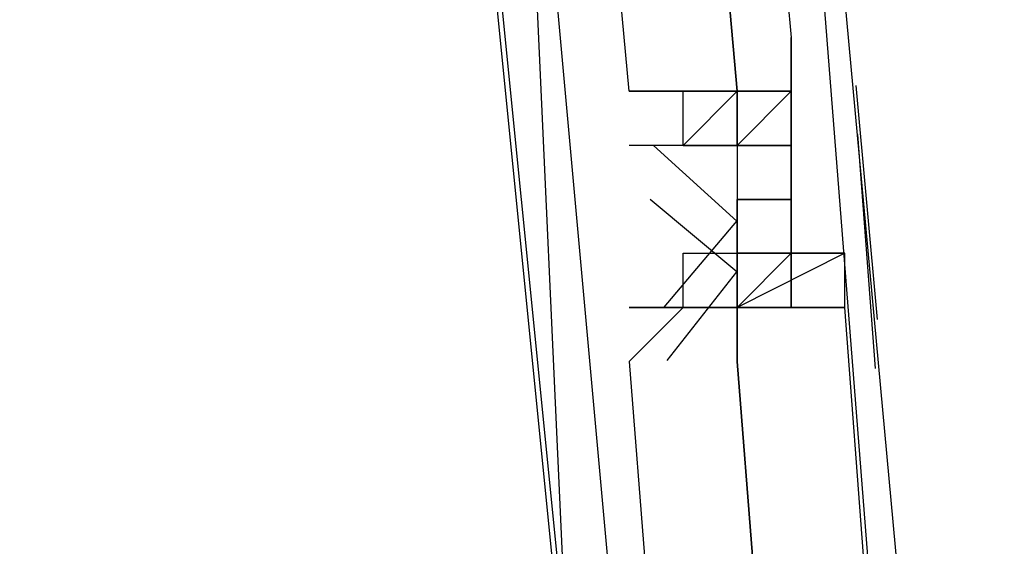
# Model space of a CAD drawing. Header units: feet. Extents: x -79 to 198, y -22 to 181.
# Tile 883 of 982: x 137.369 to 137.613, y 122.745 to 122.875. Entities that reach past the tile are written whole.
import ezdxf

# ---------------------------------------------------------------- set-up
doc = ezdxf.new("R2010")
doc.units = ezdxf.units.FT
doc.layers.add('A-LINEA', color=7, linetype='CONTINUOUS')

msp = doc.modelspace()

# ---------------------------------------------------------------- linework, layer by layer
at = {"layer": 'A-LINEA'}
for p, q in [((137.56, 122.8578), (137.56, 122.8711)), ((137.56, 122.8578), (137.56, 122.8711)), ((137.52, 122.8578), (137.52, 122.8578)), ((137.52, 122.8578), (137.52, 122.8578)), ((137.52, 122.8578), (137.52, 122.8578)), ((137.52, 122.8578), (137.52, 122.8578)), ((137.52, 122.8578), (137.52, 122.8578)), ((137.52, 122.8578), (137.52, 122.8578)), ((137.52, 122.8578), (137.52, 122.8578)), ((137.52, 122.8578), (137.52, 122.8578)), ((137.5333, 122.8578), (137.5333, 122.8578)), ((137.5333, 122.8578), (137.5333, 122.8578)), ((137.5333, 122.8444), (137.5333, 122.8578)), ((137.5333, 122.8578), (137.5333, 122.8578)), ((137.5333, 122.8578), (137.5333, 122.8578)), ((137.5333, 122.8578), (137.5333, 122.8578)), ((137.5467, 122.8578), (137.5333, 122.8578)), ((137.5333, 122.8578), (137.5333, 122.8578)), ((137.5333, 122.8578), (137.5333, 122.8578)), ((137.5333, 122.8578), (137.5333, 122.8578)), ((137.5333, 122.8578), (137.5333, 122.8578)), ((137.5333, 122.8578), (137.5333, 122.8578)), ((137.5333, 122.8578), (137.5333, 122.8578)), ((137.5333, 122.8578), (137.5333, 122.8578)), ((137.5333, 122.8444), (137.5333, 122.8578)), ((137.5333, 122.8578), (137.5333, 122.8578)), ((137.5333, 122.8578), (137.5333, 122.8578)), ((137.5333, 122.8578), (137.5333, 122.8578)), ((137.5467, 122.8578), (137.5333, 122.8578)), ((137.5333, 122.8578), (137.5333, 122.8578)), ((137.5333, 122.8578), (137.5333, 122.8578)), ((137.5333, 122.8578), (137.5333, 122.8578)), ((137.5333, 122.8578), (137.5333, 122.8578)), ((137.5333, 122.8578), (137.5333, 122.8578)), ((137.5467, 122.8578), (137.5467, 122.8578)), ((137.5467, 122.8444), (137.5467, 122.8578)), ((137.5467, 122.8578), (137.5467, 122.8578)), ((137.5467, 122.8578), (137.5467, 122.8578)), ((137.5467, 122.8578), (137.5467, 122.8578)), ((137.5467, 122.8578), (137.5467, 122.8578)), ((137.5467, 122.8578), (137.5467, 122.8578)), ((137.5467, 122.8578), (137.5467, 122.8578)), ((137.5467, 122.8578), (137.5467, 122.8578)), ((137.5467, 122.8578), (137.5467, 122.8578)), ((137.5467, 122.8578), (137.5467, 122.8578)), ((137.5467, 122.8578), (137.56, 122.8578)), ((137.5467, 122.8444), (137.5467, 122.8578)), ((137.5467, 122.8578), (137.56, 122.8578)), ((137.5467, 122.8578), (137.5467, 122.8578)), ((137.56, 122.8578), (137.5467, 122.8578)), ((137.5467, 122.8578), (137.5467, 122.8578)), ((137.5467, 122.8578), (137.5467, 122.8578)), ((137.56, 122.8578), (137.5467, 122.8578)), ((137.5467, 122.8578), (137.5467, 122.8578)), ((137.5467, 122.8578), (137.5467, 122.8578)), ((137.5467, 122.8578), (137.5467, 122.8444)), ((137.5467, 122.8578), (137.5467, 122.8578)), ((137.5467, 122.8578), (137.5467, 122.8444)), ((137.5467, 122.8578), (137.5467, 122.8578)), ((137.5467, 122.8578), (137.5467, 122.8578)), ((137.5467, 122.8578), (137.5467, 122.8578)), ((137.5467, 122.8578), (137.5467, 122.8578)), ((137.5467, 122.8578), (137.5467, 122.8578)), ((137.5467, 122.8444), (137.5467, 122.8578)), ((137.5467, 122.8444), (137.5467, 122.8578)), ((137.5467, 122.8578), (137.5467, 122.8578)), ((137.5467, 122.8444), (137.5467, 122.8578)), ((137.5467, 122.8578), (137.5467, 122.8578)), ((137.5467, 122.8578), (137.5467, 122.8578)), ((137.5467, 122.8578), (137.5467, 122.8578)), ((137.5467, 122.8578), (137.5467, 122.8578)), ((137.5467, 122.8578), (137.5467, 122.8578)), ((137.5467, 122.8578), (137.5467, 122.8578)), ((137.5467, 122.8578), (137.5467, 122.8578)), ((137.5467, 122.8578), (137.5467, 122.8578)), ((137.5467, 122.8578), (137.5467, 122.8578)), ((137.5467, 122.8578), (137.56, 122.8578)), ((137.5467, 122.8444), (137.5467, 122.8578)), ((137.5467, 122.8578), (137.56, 122.8578)), ((137.5467, 122.8578), (137.5467, 122.8578)), ((137.56, 122.8578), (137.5467, 122.8578)), ((137.5467, 122.8578), (137.5467, 122.8578)), ((137.5467, 122.8578), (137.5467, 122.8578)), ((137.56, 122.8578), (137.5467, 122.8578)), ((137.5467, 122.8578), (137.5467, 122.8578)), ((137.5467, 122.8578), (137.5467, 122.8578)), ((137.5467, 122.8578), (137.5467, 122.8444)), ((137.5467, 122.8578), (137.5467, 122.8578)), ((137.5467, 122.8578), (137.5467, 122.8444)), ((137.5467, 122.8578), (137.5467, 122.8578)), ((137.5467, 122.8578), (137.5467, 122.8578)), ((137.5467, 122.8578), (137.5467, 122.8578)), ((137.5467, 122.8578), (137.5467, 122.8578)), ((137.5467, 122.8578), (137.5467, 122.8578)), ((137.5467, 122.8444), (137.5467, 122.8578)), ((137.5467, 122.8444), (137.5467, 122.8578)), ((137.56, 122.8578), (137.56, 122.8578)), ((137.56, 122.8578), (137.56, 122.8578)), ((137.56, 122.8578), (137.56, 122.8578)), ((137.56, 122.8444), (137.56, 122.8578)), ((137.56, 122.8578), (137.56, 122.8578)), ((137.56, 122.8578), (137.56, 122.8578)), ((137.56, 122.8578), (137.56, 122.8578)), ((137.56, 122.8578), (137.56, 122.8578)), ((137.56, 122.8578), (137.56, 122.8578)), ((137.56, 122.8578), (137.56, 122.8578)), ((137.56, 122.8578), (137.56, 122.8578)), ((137.56, 122.8578), (137.56, 122.8578)), ((137.56, 122.8578), (137.56, 122.8578)), ((137.56, 122.8578), (137.56, 122.8578)), ((137.56, 122.8578), (137.56, 122.8578)), ((137.56, 122.8578), (137.56, 122.8578)), ((137.56, 122.8578), (137.56, 122.8578)), ((137.56, 122.8578), (137.56, 122.8578)), ((137.56, 122.8578), (137.56, 122.8444)), ((137.56, 122.8578), (137.56, 122.8578)), ((137.56, 122.8578), (137.56, 122.8578)), ((137.56, 122.8578), (137.56, 122.8578)), ((137.56, 122.8578), (137.56, 122.8578)), ((137.56, 122.8578), (137.56, 122.8578)), ((137.56, 122.8444), (137.56, 122.8578)), ((137.56, 122.8578), (137.56, 122.8578)), ((137.56, 122.8578), (137.56, 122.8578)), ((137.56, 122.8578), (137.56, 122.8578)), ((137.56, 122.8578), (137.56, 122.8578)), ((137.56, 122.8578), (137.56, 122.8578)), ((137.56, 122.8578), (137.56, 122.8578)), ((137.56, 122.8578), (137.56, 122.8578)), ((137.56, 122.8578), (137.56, 122.8578)), ((137.56, 122.8578), (137.56, 122.8578)), ((137.56, 122.8578), (137.56, 122.8578)), ((137.56, 122.8578), (137.56, 122.8578)), ((137.56, 122.8578), (137.56, 122.8578)), ((137.56, 122.8578), (137.56, 122.8578)), ((137.56, 122.8578), (137.56, 122.8578)), ((137.56, 122.8578), (137.56, 122.8444)), ((137.56, 122.8578), (137.56, 122.8578)), ((137.56, 122.8578), (137.56, 122.8578)), ((137.576, 122.8592), (137.5813, 122.8014)), ((137.576, 122.8592), (137.5813, 122.8014)), ((137.5764, 122.8471), (137.5808, 122.7893)), ((137.5764, 122.8471), (137.5808, 122.7893)), ((137.5333, 122.8444), (137.5467, 122.8444)), ((137.5333, 122.8444), (137.5333, 122.8444)), ((137.5333, 122.8444), (137.5333, 122.8444)), ((137.5333, 122.8444), (137.5333, 122.8444)), ((137.5333, 122.8444), (137.5467, 122.8444)), ((137.5333, 122.8444), (137.5333, 122.8444)), ((137.5333, 122.8444), (137.5333, 122.8444)), ((137.5333, 122.8444), (137.5467, 122.8444)), ((137.5333, 122.8444), (137.5333, 122.8444)), ((137.5333, 122.8444), (137.5333, 122.8444)), ((137.5333, 122.8444), (137.5333, 122.8444)), ((137.5333, 122.8444), (137.5333, 122.8444)), ((137.5333, 122.8444), (137.5333, 122.8444)), ((137.5333, 122.8444), (137.5333, 122.8444)), ((137.5333, 122.8444), (137.5333, 122.8444)), ((137.5333, 122.8444), (137.5333, 122.8444)), ((137.5333, 122.8444), (137.5333, 122.8444)), ((137.5333, 122.8444), (137.5333, 122.8444)), ((137.5333, 122.8444), (137.5333, 122.8444)), ((137.5333, 122.8444), (137.5333, 122.8444)), ((137.5333, 122.8444), (137.5333, 122.8444)), ((137.5333, 122.8444), (137.5333, 122.8444)), ((137.5467, 122.8444), (137.5333, 122.8444)), ((137.5333, 122.8444), (137.5333, 122.8444)), ((137.5333, 122.8444), (137.5467, 122.8444)), ((137.5333, 122.8444), (137.5333, 122.8444)), ((137.5333, 122.8444), (137.5333, 122.8444)), ((137.5333, 122.8444), (137.5333, 122.8444)), ((137.5333, 122.8444), (137.5467, 122.8444)), ((137.5333, 122.8444), (137.5333, 122.8444)), ((137.5333, 122.8444), (137.5333, 122.8444)), ((137.5333, 122.8444), (137.5467, 122.8444)), ((137.5333, 122.8444), (137.5333, 122.8444)), ((137.5333, 122.8444), (137.5333, 122.8444)), ((137.5333, 122.8444), (137.5333, 122.8444)), ((137.5333, 122.8444), (137.5333, 122.8444)), ((137.5333, 122.8444), (137.5333, 122.8444)), ((137.5333, 122.8444), (137.5333, 122.8444)), ((137.5333, 122.8444), (137.5333, 122.8444)), ((137.5333, 122.8444), (137.5333, 122.8444)), ((137.5333, 122.8444), (137.5333, 122.8444)), ((137.5333, 122.8444), (137.5333, 122.8444)), ((137.5333, 122.8444), (137.5333, 122.8444)), ((137.5333, 122.8444), (137.5333, 122.8444)), ((137.5333, 122.8444), (137.5333, 122.8444)), ((137.5333, 122.8444), (137.5333, 122.8444)), ((137.5467, 122.8444), (137.5333, 122.8444)), ((137.5333, 122.8444), (137.5333, 122.8444)), ((137.5467, 122.8444), (137.5467, 122.8444)), ((137.5467, 122.8444), (137.5467, 122.8444)), ((137.5467, 122.8444), (137.5467, 122.8444)), ((137.5467, 122.8444), (137.5467, 122.8444)), ((137.5467, 122.8444), (137.5467, 122.8444)), ((137.5467, 122.8444), (137.5467, 122.8444)), ((137.5467, 122.8444), (137.5467, 122.8444)), ((137.5467, 122.8444), (137.5467, 122.8444)), ((137.5467, 122.8444), (137.5467, 122.8444)), ((137.5467, 122.8444), (137.5467, 122.8444)), ((137.5467, 122.8444), (137.5467, 122.8444)), ((137.5467, 122.8444), (137.5467, 122.8444)), ((137.5467, 122.8444), (137.5467, 122.8444)), ((137.5467, 122.8444), (137.5467, 122.8444)), ((137.5467, 122.8444), (137.5467, 122.8444)), ((137.5467, 122.8444), (137.5467, 122.8444)), ((137.5467, 122.8444), (137.5467, 122.8444)), ((137.5467, 122.8444), (137.5467, 122.8444)), ((137.5467, 122.8444), (137.5467, 122.8444)), ((137.5467, 122.8444), (137.5467, 122.8444)), ((137.5467, 122.8444), (137.5467, 122.8444)), ((137.5467, 122.8444), (137.5467, 122.8444)), ((137.5467, 122.8444), (137.5467, 122.8444)), ((137.5467, 122.8444), (137.5467, 122.8444)), ((137.5467, 122.8444), (137.5467, 122.8444)), ((137.5467, 122.8444), (137.5467, 122.8444)), ((137.5467, 122.8444), (137.5467, 122.8444)), ((137.5467, 122.8444), (137.5467, 122.8444)), ((137.56, 122.8444), (137.5467, 122.8444)), ((137.5467, 122.8444), (137.5467, 122.8444)), ((137.5467, 122.8444), (137.5467, 122.8444)), ((137.5467, 122.8444), (137.5467, 122.8444)), ((137.5467, 122.8444), (137.5467, 122.8444)), ((137.5467, 122.8444), (137.5467, 122.8444)), ((137.5467, 122.8444), (137.5467, 122.8444)), ((137.5467, 122.8444), (137.5467, 122.8444)), ((137.5467, 122.8444), (137.5467, 122.8444)), ((137.5467, 122.8444), (137.5467, 122.8444)), ((137.5467, 122.8444), (137.5467, 122.8444)), ((137.5467, 122.8444), (137.5467, 122.8444)), ((137.5467, 122.8444), (137.56, 122.8444)), ((137.5467, 122.8444), (137.5467, 122.8444)), ((137.5467, 122.8444), (137.5467, 122.8311)), ((137.5467, 122.8444), (137.5467, 122.8311)), ((137.5467, 122.8444), (137.56, 122.8444)), ((137.5467, 122.8444), (137.5467, 122.8311)), ((137.5467, 122.8444), (137.56, 122.8444)), ((137.5467, 122.8444), (137.5467, 122.8444)), ((137.5467, 122.8444), (137.56, 122.8444)), ((137.5467, 122.8444), (137.5467, 122.8444)), ((137.5467, 122.8444), (137.5467, 122.8444)), ((137.5467, 122.8444), (137.5467, 122.8444)), ((137.5467, 122.8444), (137.5467, 122.8444)), ((137.5467, 122.8444), (137.5467, 122.8444)), ((137.5467, 122.8444), (137.5467, 122.8444)), ((137.5467, 122.8444), (137.5467, 122.8444)), ((137.5467, 122.8444), (137.5467, 122.8444)), ((137.5467, 122.8444), (137.5467, 122.8444)), ((137.5467, 122.8444), (137.5467, 122.8444)), ((137.5467, 122.8444), (137.5467, 122.8444)), ((137.5467, 122.8444), (137.5467, 122.8444)), ((137.5467, 122.8444), (137.5467, 122.8444)), ((137.5467, 122.8444), (137.5467, 122.8444)), ((137.5467, 122.8444), (137.5467, 122.8444)), ((137.5467, 122.8444), (137.5467, 122.8444)), ((137.5467, 122.8444), (137.5467, 122.8444)), ((137.5467, 122.8444), (137.5467, 122.8444)), ((137.5467, 122.8444), (137.5467, 122.8444)), ((137.5467, 122.8444), (137.5467, 122.8444)), ((137.5467, 122.8444), (137.5467, 122.8444)), ((137.5467, 122.8444), (137.5467, 122.8444)), ((137.5467, 122.8444), (137.5467, 122.8444)), ((137.5467, 122.8444), (137.5467, 122.8444)), ((137.5467, 122.8444), (137.5467, 122.8444)), ((137.5467, 122.8444), (137.5467, 122.8444)), ((137.5467, 122.8444), (137.5467, 122.8444)), ((137.5467, 122.8444), (137.5467, 122.8444)), ((137.5467, 122.8444), (137.5467, 122.8444)), ((137.5467, 122.8444), (137.5467, 122.8444)), ((137.5467, 122.8444), (137.5467, 122.8444)), ((137.5467, 122.8444), (137.5467, 122.8444)), ((137.5467, 122.8444), (137.5467, 122.8444)), ((137.5467, 122.8444), (137.5467, 122.8444)), ((137.5467, 122.8444), (137.5467, 122.8444)), ((137.5467, 122.8444), (137.5467, 122.8444)), ((137.5467, 122.8444), (137.5467, 122.8444)), ((137.5467, 122.8444), (137.5467, 122.8444)), ((137.56, 122.8444), (137.5467, 122.8444)), ((137.5467, 122.8444), (137.5467, 122.8444)), ((137.5467, 122.8444), (137.5467, 122.8444)), ((137.5467, 122.8444), (137.5467, 122.8444)), ((137.5467, 122.8444), (137.5467, 122.8444)), ((137.5467, 122.8444), (137.5467, 122.8444)), ((137.5467, 122.8444), (137.5467, 122.8444)), ((137.5467, 122.8444), (137.5467, 122.8444)), ((137.5467, 122.8444), (137.5467, 122.8444)), ((137.5467, 122.8444), (137.5467, 122.8444)), ((137.5467, 122.8444), (137.5467, 122.8444)), ((137.5467, 122.8444), (137.5467, 122.8444)), ((137.5467, 122.8444), (137.56, 122.8444)), ((137.5467, 122.8444), (137.5467, 122.8444)), ((137.5467, 122.8444), (137.5467, 122.8311)), ((137.5467, 122.8444), (137.5467, 122.8311)), ((137.5467, 122.8444), (137.56, 122.8444)), ((137.5467, 122.8444), (137.5467, 122.8311)), ((137.5467, 122.8444), (137.56, 122.8444)), ((137.5467, 122.8444), (137.5467, 122.8444)), ((137.5467, 122.8444), (137.56, 122.8444)), ((137.5467, 122.8444), (137.5467, 122.8444)), ((137.5467, 122.8444), (137.5467, 122.8444)), ((137.5467, 122.8444), (137.5467, 122.8444)), ((137.5467, 122.8444), (137.5467, 122.8444)), ((137.5467, 122.8444), (137.5467, 122.8444)), ((137.5467, 122.8444), (137.5467, 122.8444)), ((137.5467, 122.8444), (137.5467, 122.8444)), ((137.5467, 122.8444), (137.5467, 122.8444)), ((137.5467, 122.8444), (137.5467, 122.8444)), ((137.5467, 122.8444), (137.5467, 122.8444)), ((137.56, 122.8444), (137.56, 122.8444)), ((137.56, 122.8444), (137.56, 122.8444)), ((137.56, 122.8311), (137.56, 122.8444)), ((137.56, 122.8444), (137.56, 122.8444)), ((137.56, 122.8311), (137.56, 122.8444)), ((137.56, 122.8444), (137.56, 122.8444)), ((137.56, 122.8444), (137.56, 122.8444)), ((137.56, 122.8444), (137.56, 122.8444)), ((137.56, 122.8444), (137.56, 122.8444)), ((137.56, 122.8444), (137.56, 122.8444)), ((137.56, 122.8444), (137.56, 122.8444)), ((137.56, 122.8444), (137.56, 122.8444)), ((137.56, 122.8444), (137.56, 122.8444)), ((137.56, 122.8444), (137.56, 122.8444)), ((137.56, 122.8444), (137.56, 122.8444)), ((137.56, 122.8444), (137.56, 122.8444)), ((137.56, 122.8444), (137.56, 122.8444)), ((137.56, 122.8444), (137.56, 122.8444)), ((137.56, 122.8444), (137.56, 122.8311)), ((137.56, 122.8444), (137.56, 122.8444)), ((137.56, 122.8444), (137.56, 122.8444)), ((137.56, 122.8444), (137.56, 122.8311)), ((137.56, 122.8444), (137.56, 122.8444)), ((137.56, 122.8444), (137.56, 122.8444)), ((137.56, 122.8444), (137.56, 122.8444)), ((137.56, 122.8444), (137.56, 122.8444)), ((137.56, 122.8444), (137.56, 122.8444)), ((137.56, 122.8444), (137.56, 122.8444)), ((137.56, 122.8444), (137.56, 122.8444)), ((137.56, 122.8444), (137.56, 122.8444)), ((137.56, 122.8444), (137.56, 122.8444)), ((137.56, 122.8444), (137.56, 122.8444)), ((137.56, 122.8444), (137.56, 122.8444)), ((137.56, 122.8444), (137.56, 122.8444)), ((137.56, 122.8444), (137.56, 122.8444)), ((137.56, 122.8444), (137.56, 122.8444)), ((137.56, 122.8444), (137.56, 122.8444)), ((137.56, 122.8444), (137.56, 122.8444)), ((137.56, 122.8444), (137.56, 122.8444)), ((137.56, 122.8444), (137.56, 122.8444)), ((137.56, 122.8444), (137.56, 122.8444)), ((137.56, 122.8444), (137.56, 122.8444)), ((137.56, 122.8444), (137.56, 122.8444)), ((137.56, 122.8444), (137.56, 122.8444)), ((137.56, 122.8444), (137.56, 122.8444)), ((137.56, 122.8311), (137.56, 122.8444)), ((137.56, 122.8444), (137.56, 122.8444)), ((137.56, 122.8311), (137.56, 122.8444)), ((137.56, 122.8444), (137.56, 122.8444)), ((137.56, 122.8444), (137.56, 122.8444)), ((137.56, 122.8444), (137.56, 122.8444)), ((137.56, 122.8444), (137.56, 122.8444)), ((137.56, 122.8444), (137.56, 122.8444)), ((137.56, 122.8444), (137.56, 122.8444)), ((137.56, 122.8444), (137.56, 122.8444)), ((137.56, 122.8444), (137.56, 122.8444)), ((137.56, 122.8444), (137.56, 122.8444)), ((137.56, 122.8444), (137.56, 122.8444)), ((137.56, 122.8444), (137.56, 122.8444)), ((137.56, 122.8444), (137.56, 122.8444)), ((137.56, 122.8444), (137.56, 122.8444)), ((137.56, 122.8444), (137.56, 122.8311)), ((137.56, 122.8444), (137.56, 122.8444)), ((137.56, 122.8444), (137.56, 122.8444)), ((137.56, 122.8444), (137.56, 122.8311)), ((137.56, 122.8444), (137.56, 122.8444)), ((137.56, 122.8444), (137.56, 122.8444)), ((137.56, 122.8444), (137.56, 122.8444)), ((137.56, 122.8444), (137.56, 122.8444)), ((137.56, 122.8444), (137.56, 122.8444)), ((137.56, 122.8444), (137.56, 122.8444)), ((137.56, 122.8444), (137.56, 122.8444)), ((137.56, 122.8444), (137.56, 122.8444)), ((137.56, 122.8444), (137.56, 122.8444)), ((137.56, 122.8444), (137.56, 122.8444)), ((137.56, 122.8444), (137.56, 122.8444)), ((137.56, 122.8444), (137.56, 122.8444)), ((137.56, 122.8444), (137.56, 122.8444)), ((137.56, 122.8444), (137.56, 122.8444)), ((137.56, 122.8444), (137.56, 122.8444)), ((137.56, 122.8444), (137.56, 122.8444)), ((137.56, 122.8444), (137.56, 122.8444)), ((137.56, 122.8444), (137.56, 122.8444)), ((137.56, 122.8444), (137.56, 122.8444)), ((137.56, 122.8444), (137.56, 122.8444)), ((137.56, 122.8444), (137.56, 122.8444)), ((137.5467, 122.8311), (137.5467, 122.8311)), ((137.5467, 122.8311), (137.5467, 122.8311)), ((137.5467, 122.8311), (137.5467, 122.8311)), ((137.56, 122.8311), (137.5467, 122.8311)), ((137.5467, 122.8311), (137.5467, 122.8311)), ((137.5467, 122.8311), (137.5467, 122.8311)), ((137.5467, 122.8311), (137.56, 122.8311)), ((137.5467, 122.8311), (137.5467, 122.8311)), ((137.5467, 122.8311), (137.5467, 122.8311)), ((137.5467, 122.8311), (137.5467, 122.8311)), ((137.5467, 122.8311), (137.5467, 122.8311)), ((137.5467, 122.8311), (137.5467, 122.8311)), ((137.5467, 122.8311), (137.5467, 122.8311)), ((137.5467, 122.8311), (137.5467, 122.8311)), ((137.5467, 122.8311), (137.5467, 122.8311)), ((137.5467, 122.8178), (137.5467, 122.8311)), ((137.5467, 122.8311), (137.5467, 122.8311)), ((137.5467, 122.8178), (137.5467, 122.8311)), ((137.5467, 122.8178), (137.5467, 122.8311)), ((137.5467, 122.8311), (137.5467, 122.8311)), ((137.5467, 122.8311), (137.5467, 122.8311)), ((137.5467, 122.8311), (137.5467, 122.8311)), ((137.5467, 122.8311), (137.5467, 122.8311)), ((137.5467, 122.8311), (137.5467, 122.8311)), ((137.56, 122.8311), (137.5467, 122.8311)), ((137.5467, 122.8311), (137.5467, 122.8178)), ((137.5467, 122.8311), (137.56, 122.8311)), ((137.5467, 122.8311), (137.5467, 122.8311)), ((137.5467, 122.8311), (137.5467, 122.8311)), ((137.5467, 122.8311), (137.5467, 122.8311)), ((137.5467, 122.8311), (137.5467, 122.8311)), ((137.5467, 122.8311), (137.5467, 122.8311)), ((137.5467, 122.8311), (137.5467, 122.8311)), ((137.5467, 122.8311), (137.5467, 122.8311)), ((137.5467, 122.8311), (137.5467, 122.8311)), ((137.5467, 122.8311), (137.5467, 122.8178)), ((137.5467, 122.8311), (137.5467, 122.8311)), ((137.5467, 122.8311), (137.5467, 122.8311)), ((137.5467, 122.8311), (137.5467, 122.8311)), ((137.5467, 122.8311), (137.5467, 122.8311)), ((137.5467, 122.8311), (137.5467, 122.8311)), ((137.5467, 122.8311), (137.5467, 122.8311)), ((137.5467, 122.8311), (137.5467, 122.8311)), ((137.5467, 122.8311), (137.5467, 122.8311)), ((137.5467, 122.8311), (137.5467, 122.8311)), ((137.5467, 122.8311), (137.5467, 122.8311)), ((137.5467, 122.8311), (137.5467, 122.8311)), ((137.5467, 122.8311), (137.5467, 122.8311)), ((137.5467, 122.8311), (137.5467, 122.8311)), ((137.5467, 122.8311), (137.5467, 122.8311)), ((137.5467, 122.8311), (137.5467, 122.8311)), ((137.5467, 122.8311), (137.5467, 122.8311)), ((137.5467, 122.8311), (137.5467, 122.8311)), ((137.5467, 122.8311), (137.5467, 122.8311)), ((137.5467, 122.8311), (137.5467, 122.8311)), ((137.5467, 122.8311), (137.5467, 122.8311)), ((137.5467, 122.8311), (137.5467, 122.8311)), ((137.5467, 122.8311), (137.5467, 122.8311)), ((137.5467, 122.8311), (137.5467, 122.8311)), ((137.5467, 122.8311), (137.5467, 122.8311)), ((137.5467, 122.8311), (137.5467, 122.8311)), ((137.5467, 122.8311), (137.5467, 122.8311)), ((137.5467, 122.8311), (137.5467, 122.8311)), ((137.5467, 122.8311), (137.5467, 122.8311)), ((137.56, 122.8311), (137.5467, 122.8311)), ((137.5467, 122.8311), (137.5467, 122.8311)), ((137.5467, 122.8311), (137.5467, 122.8311)), ((137.5467, 122.8311), (137.56, 122.8311)), ((137.5467, 122.8311), (137.5467, 122.8311)), ((137.5467, 122.8311), (137.5467, 122.8311)), ((137.5467, 122.8311), (137.5467, 122.8311)), ((137.5467, 122.8311), (137.5467, 122.8311)), ((137.5467, 122.8311), (137.5467, 122.8311)), ((137.5467, 122.8311), (137.5467, 122.8311)), ((137.5467, 122.8311), (137.5467, 122.8311)), ((137.5467, 122.8311), (137.5467, 122.8311)), ((137.5467, 122.8178), (137.5467, 122.8311)), ((137.5467, 122.8311), (137.5467, 122.8311)), ((137.5467, 122.8178), (137.5467, 122.8311)), ((137.5467, 122.8178), (137.5467, 122.8311)), ((137.5467, 122.8311), (137.5467, 122.8311)), ((137.5467, 122.8311), (137.5467, 122.8311)), ((137.5467, 122.8311), (137.5467, 122.8311)), ((137.5467, 122.8311), (137.5467, 122.8311)), ((137.5467, 122.8311), (137.5467, 122.8311)), ((137.56, 122.8311), (137.5467, 122.8311)), ((137.5467, 122.8311), (137.5467, 122.8178)), ((137.5467, 122.8311), (137.56, 122.8311)), ((137.5467, 122.8311), (137.5467, 122.8311)), ((137.5467, 122.8311), (137.5467, 122.8311)), ((137.5467, 122.8311), (137.5467, 122.8311)), ((137.5467, 122.8311), (137.5467, 122.8311)), ((137.5467, 122.8311), (137.5467, 122.8311)), ((137.5467, 122.8311), (137.5467, 122.8311)), ((137.5467, 122.8311), (137.5467, 122.8311)), ((137.5467, 122.8311), (137.5467, 122.8311)), ((137.5467, 122.8311), (137.5467, 122.8178)), ((137.5467, 122.8311), (137.5467, 122.8311)), ((137.5467, 122.8311), (137.5467, 122.8311)), ((137.5467, 122.8311), (137.5467, 122.8311)), ((137.5467, 122.8311), (137.5467, 122.8311)), ((137.5467, 122.8311), (137.5467, 122.8311)), ((137.5467, 122.8311), (137.5467, 122.8311)), ((137.5467, 122.8311), (137.5467, 122.8311)), ((137.5467, 122.8311), (137.5467, 122.8311)), ((137.5467, 122.8311), (137.5467, 122.8311)), ((137.5467, 122.8311), (137.5467, 122.8311)), ((137.5467, 122.8311), (137.5467, 122.8311)), ((137.5467, 122.8311), (137.5467, 122.8311)), ((137.5467, 122.8311), (137.5467, 122.8311)), ((137.5467, 122.8311), (137.5467, 122.8311)), ((137.5467, 122.8311), (137.5467, 122.8311)), ((137.5467, 122.8311), (137.5467, 122.8311)), ((137.5467, 122.8311), (137.5467, 122.8311)), ((137.5467, 122.8311), (137.5467, 122.8311)), ((137.5467, 122.8311), (137.5467, 122.8311)), ((137.5467, 122.8311), (137.5467, 122.8311)), ((137.5467, 122.8311), (137.5467, 122.8311)), ((137.5467, 122.8311), (137.5467, 122.8311)), ((137.5467, 122.8311), (137.5467, 122.8311)), ((137.5467, 122.8311), (137.5467, 122.8311)), ((137.5467, 122.8311), (137.5467, 122.8311)), ((137.56, 122.8311), (137.56, 122.8311)), ((137.56, 122.8311), (137.56, 122.8311)), ((137.56, 122.8311), (137.56, 122.8311)), ((137.56, 122.8311), (137.56, 122.8311)), ((137.56, 122.8311), (137.56, 122.8311)), ((137.56, 122.8178), (137.56, 122.8311)), ((137.56, 122.8311), (137.56, 122.8311)), ((137.56, 122.8178), (137.56, 122.8311)), ((137.56, 122.8311), (137.56, 122.8311)), ((137.56, 122.8311), (137.56, 122.8311)), ((137.56, 122.8311), (137.56, 122.8311)), ((137.56, 122.8311), (137.56, 122.8311)), ((137.56, 122.8311), (137.56, 122.8311)), ((137.56, 122.8311), (137.56, 122.8311)), ((137.56, 122.8311), (137.56, 122.8311)), ((137.56, 122.8311), (137.56, 122.8311)), ((137.56, 122.8311), (137.56, 122.8311)), ((137.56, 122.8311), (137.56, 122.8178)), ((137.56, 122.8311), (137.56, 122.8311)), ((137.56, 122.8311), (137.56, 122.8311)), ((137.56, 122.8311), (137.56, 122.8311)), ((137.56, 122.8311), (137.56, 122.8311)), ((137.56, 122.8311), (137.56, 122.8311)), ((137.56, 122.8311), (137.56, 122.8311)), ((137.56, 122.8311), (137.56, 122.8311)), ((137.56, 122.8311), (137.56, 122.8178)), ((137.56, 122.8311), (137.56, 122.8311)), ((137.56, 122.8311), (137.56, 122.8178)), ((137.56, 122.8311), (137.56, 122.8311)), ((137.56, 122.8311), (137.56, 122.8311)), ((137.56, 122.8311), (137.56, 122.8311)), ((137.56, 122.8311), (137.56, 122.8311)), ((137.56, 122.8311), (137.56, 122.8178)), ((137.56, 122.8311), (137.56, 122.8311)), ((137.56, 122.8311), (137.56, 122.8178)), ((137.56, 122.8311), (137.56, 122.8178)), ((137.56, 122.8311), (137.56, 122.8311)), ((137.56, 122.8311), (137.56, 122.8311)), ((137.56, 122.8311), (137.56, 122.8311)), ((137.56, 122.8311), (137.56, 122.8311)), ((137.56, 122.8311), (137.56, 122.8311)), ((137.56, 122.8311), (137.56, 122.8311)), ((137.56, 122.8311), (137.56, 122.8311)), ((137.56, 122.8311), (137.56, 122.8311)), ((137.56, 122.8311), (137.56, 122.8311)), ((137.56, 122.8311), (137.56, 122.8311)), ((137.56, 122.8311), (137.56, 122.8311)), ((137.56, 122.8311), (137.56, 122.8311)), ((137.56, 122.8311), (137.56, 122.8311)), ((137.56, 122.8178), (137.56, 122.8311)), ((137.56, 122.8311), (137.56, 122.8311)), ((137.56, 122.8311), (137.56, 122.8311)), ((137.56, 122.8178), (137.56, 122.8311)), ((137.56, 122.8311), (137.56, 122.8311)), ((137.56, 122.8311), (137.56, 122.8311)), ((137.56, 122.8311), (137.56, 122.8311)), ((137.56, 122.8311), (137.56, 122.8311)), ((137.56, 122.8311), (137.56, 122.8311)), ((137.56, 122.8311), (137.56, 122.8311)), ((137.56, 122.8311), (137.56, 122.8311)), ((137.56, 122.8178), (137.56, 122.8311)), ((137.56, 122.8311), (137.56, 122.8311)), ((137.56, 122.8178), (137.56, 122.8311)), ((137.56, 122.8311), (137.56, 122.8311)), ((137.56, 122.8311), (137.56, 122.8311)), ((137.56, 122.8311), (137.56, 122.8311)), ((137.56, 122.8311), (137.56, 122.8311)), ((137.56, 122.8311), (137.56, 122.8311)), ((137.56, 122.8311), (137.56, 122.8311)), ((137.56, 122.8311), (137.56, 122.8311)), ((137.56, 122.8311), (137.56, 122.8311)), ((137.56, 122.8311), (137.56, 122.8311)), ((137.56, 122.8311), (137.56, 122.8178)), ((137.56, 122.8311), (137.56, 122.8311)), ((137.56, 122.8311), (137.56, 122.8311)), ((137.56, 122.8311), (137.56, 122.8311)), ((137.56, 122.8311), (137.56, 122.8311)), ((137.56, 122.8311), (137.56, 122.8311)), ((137.56, 122.8311), (137.56, 122.8311)), ((137.56, 122.8311), (137.56, 122.8311)), ((137.56, 122.8311), (137.56, 122.8178)), ((137.56, 122.8311), (137.56, 122.8311)), ((137.56, 122.8311), (137.56, 122.8178)), ((137.56, 122.8311), (137.56, 122.8311)), ((137.56, 122.8311), (137.56, 122.8311)), ((137.56, 122.8311), (137.56, 122.8311)), ((137.56, 122.8311), (137.56, 122.8311)), ((137.56, 122.8311), (137.56, 122.8178)), ((137.56, 122.8311), (137.56, 122.8311)), ((137.56, 122.8311), (137.56, 122.8178)), ((137.56, 122.8311), (137.56, 122.8178)), ((137.56, 122.8311), (137.56, 122.8311)), ((137.56, 122.8311), (137.56, 122.8311)), ((137.56, 122.8311), (137.56, 122.8311)), ((137.56, 122.8311), (137.56, 122.8311)), ((137.56, 122.8311), (137.56, 122.8311)), ((137.56, 122.8311), (137.56, 122.8311)), ((137.56, 122.8311), (137.56, 122.8311)), ((137.56, 122.8311), (137.56, 122.8311)), ((137.56, 122.8311), (137.56, 122.8311)), ((137.56, 122.8311), (137.56, 122.8311)), ((137.56, 122.8311), (137.56, 122.8311)), ((137.56, 122.8311), (137.56, 122.8311)), ((137.56, 122.8311), (137.56, 122.8311)), ((137.56, 122.8178), (137.56, 122.8311)), ((137.56, 122.8311), (137.56, 122.8311)), ((137.56, 122.8311), (137.56, 122.8311)), ((137.56, 122.8178), (137.56, 122.8311)), ((137.56, 122.8311), (137.56, 122.8311)), ((137.56, 122.8311), (137.56, 122.8311)), ((137.5333, 122.8044), (137.5333, 122.8178)), ((137.5333, 122.8044), (137.5333, 122.8178)), ((137.5333, 122.8178), (137.5333, 122.8178)), ((137.5333, 122.8178), (137.5333, 122.8178)), ((137.5333, 122.8178), (137.5467, 122.8178)), ((137.5333, 122.8178), (137.5333, 122.8178)), ((137.5333, 122.8044), (137.5333, 122.8178)), ((137.5333, 122.8178), (137.5333, 122.8178)), ((137.5333, 122.8044), (137.5333, 122.8178)), ((137.5333, 122.8044), (137.5333, 122.8178)), ((137.5333, 122.8178), (137.5333, 122.8178)), ((137.5333, 122.8178), (137.5333, 122.8178)), ((137.5333, 122.8178), (137.5333, 122.8178)), ((137.5333, 122.8044), (137.5333, 122.8178)), ((137.5333, 122.8044), (137.5333, 122.8178)), ((137.5333, 122.8178), (137.5333, 122.8178)), ((137.5333, 122.8178), (137.5333, 122.8178)), ((137.5333, 122.8178), (137.5467, 122.8178)), ((137.5333, 122.8178), (137.5333, 122.8178)), ((137.5333, 122.8044), (137.5333, 122.8178)), ((137.5333, 122.8178), (137.5333, 122.8178)), ((137.5333, 122.8044), (137.5333, 122.8178)), ((137.5333, 122.8044), (137.5333, 122.8178)), ((137.5333, 122.8178), (137.5333, 122.8178)), ((137.5333, 122.8178), (137.5333, 122.8178)), ((137.5333, 122.8178), (137.5333, 122.8178)), ((137.5467, 122.8178), (137.5467, 122.8178)), ((137.5467, 122.8178), (137.5467, 122.8178)), ((137.5467, 122.8178), (137.5467, 122.8178)), ((137.5467, 122.8178), (137.5467, 122.8178)), ((137.5467, 122.8178), (137.5467, 122.8178)), ((137.5467, 122.8178), (137.5467, 122.8178)), ((137.5467, 122.8178), (137.5467, 122.8178)), ((137.5467, 122.8178), (137.5467, 122.8178)), ((137.5467, 122.8044), (137.5467, 122.8178)), ((137.5467, 122.8178), (137.5467, 122.8178)), ((137.5467, 122.8178), (137.5467, 122.8044)), ((137.5467, 122.8178), (137.5467, 122.8178)), ((137.5467, 122.8178), (137.5467, 122.8178)), ((137.5467, 122.8178), (137.5467, 122.8178)), ((137.5467, 122.8178), (137.5467, 122.8178)), ((137.5467, 122.8178), (137.5467, 122.8178)), ((137.5467, 122.8178), (137.5467, 122.8178)), ((137.5467, 122.8178), (137.5467, 122.8178)), ((137.5467, 122.8178), (137.56, 122.8178)), ((137.5467, 122.8178), (137.5467, 122.8044)), ((137.5467, 122.8178), (137.5467, 122.8044)), ((137.5467, 122.8178), (137.5467, 122.8178)), ((137.5467, 122.8178), (137.5467, 122.8178)), ((137.5467, 122.8178), (137.5467, 122.8178)), ((137.5467, 122.8178), (137.5467, 122.8178)), ((137.5467, 122.8178), (137.56, 122.8178)), ((137.5467, 122.8178), (137.5467, 122.8178)), ((137.5467, 122.8178), (137.5467, 122.8178)), ((137.5467, 122.8178), (137.5467, 122.8178)), ((137.5467, 122.8178), (137.5467, 122.8178)), ((137.5467, 122.8178), (137.5467, 122.8178)), ((137.5467, 122.8178), (137.5467, 122.8178)), ((137.56, 122.8178), (137.5467, 122.8178)), ((137.5467, 122.8044), (137.5467, 122.8178)), ((137.5467, 122.8178), (137.5467, 122.8178)), ((137.5467, 122.8178), (137.56, 122.8178)), ((137.5467, 122.8044), (137.5467, 122.8178)), ((137.5467, 122.8178), (137.5467, 122.8178)), ((137.5467, 122.8178), (137.5467, 122.8178)), ((137.5467, 122.8178), (137.56, 122.8178)), ((137.5467, 122.8178), (137.5467, 122.8178)), ((137.5467, 122.8178), (137.5467, 122.8178)), ((137.56, 122.8178), (137.5467, 122.8044)), ((137.5467, 122.8178), (137.5467, 122.8178)), ((137.5467, 122.8178), (137.5467, 122.8178)), ((137.56, 122.8178), (137.5467, 122.8178)), ((137.5467, 122.8178), (137.5467, 122.8178)), ((137.5467, 122.8178), (137.5467, 122.8178)), ((137.56, 122.8178), (137.5467, 122.8178)), ((137.5467, 122.8178), (137.5467, 122.8178)), ((137.5467, 122.8044), (137.5467, 122.8178)), ((137.5467, 122.8044), (137.5467, 122.8178)), ((137.5467, 122.8044), (137.5467, 122.8178)), ((137.5467, 122.8178), (137.5467, 122.8178)), ((137.5467, 122.8178), (137.5467, 122.8178)), ((137.5467, 122.8178), (137.5467, 122.8178)), ((137.5467, 122.8178), (137.5467, 122.8178)), ((137.5467, 122.8178), (137.5467, 122.8178)), ((137.5467, 122.8178), (137.5467, 122.8178)), ((137.5467, 122.8178), (137.5467, 122.8178)), ((137.5467, 122.8178), (137.5467, 122.8178)), ((137.5467, 122.8044), (137.5467, 122.8178)), ((137.5467, 122.8178), (137.5467, 122.8178)), ((137.5467, 122.8178), (137.5467, 122.8044)), ((137.5467, 122.8178), (137.5467, 122.8178)), ((137.5467, 122.8178), (137.5467, 122.8178)), ((137.5467, 122.8178), (137.5467, 122.8178)), ((137.5467, 122.8178), (137.5467, 122.8178)), ((137.5467, 122.8178), (137.5467, 122.8178)), ((137.5467, 122.8178), (137.5467, 122.8178)), ((137.5467, 122.8178), (137.5467, 122.8178)), ((137.5467, 122.8178), (137.56, 122.8178)), ((137.5467, 122.8178), (137.5467, 122.8044)), ((137.5467, 122.8178), (137.5467, 122.8044)), ((137.5467, 122.8178), (137.5467, 122.8178)), ((137.5467, 122.8178), (137.5467, 122.8178)), ((137.5467, 122.8178), (137.5467, 122.8178)), ((137.5467, 122.8178), (137.5467, 122.8178)), ((137.5467, 122.8178), (137.56, 122.8178)), ((137.5467, 122.8178), (137.5467, 122.8178)), ((137.5467, 122.8178), (137.5467, 122.8178)), ((137.5467, 122.8178), (137.5467, 122.8178)), ((137.5467, 122.8178), (137.5467, 122.8178)), ((137.5467, 122.8178), (137.5467, 122.8178)), ((137.5467, 122.8178), (137.5467, 122.8178)), ((137.56, 122.8178), (137.5467, 122.8178)), ((137.5467, 122.8044), (137.5467, 122.8178)), ((137.5467, 122.8178), (137.5467, 122.8178)), ((137.5467, 122.8178), (137.56, 122.8178)), ((137.5467, 122.8044), (137.5467, 122.8178)), ((137.5467, 122.8178), (137.5467, 122.8178)), ((137.5467, 122.8178), (137.5467, 122.8178)), ((137.5467, 122.8178), (137.56, 122.8178)), ((137.5467, 122.8178), (137.5467, 122.8178)), ((137.5467, 122.8178), (137.5467, 122.8178)), ((137.56, 122.8178), (137.5467, 122.8044)), ((137.5467, 122.8178), (137.5467, 122.8178)), ((137.5467, 122.8178), (137.5467, 122.8178)), ((137.56, 122.8178), (137.5467, 122.8178)), ((137.5467, 122.8178), (137.5467, 122.8178)), ((137.5467, 122.8178), (137.5467, 122.8178)), ((137.56, 122.8178), (137.5467, 122.8178)), ((137.5467, 122.8178), (137.5467, 122.8178)), ((137.5467, 122.8044), (137.5467, 122.8178)), ((137.5467, 122.8044), (137.5467, 122.8178)), ((137.5467, 122.8044), (137.5467, 122.8178)), ((137.56, 122.8178), (137.5733, 122.8178)), ((137.56, 122.8178), (137.56, 122.8178)), ((137.56, 122.8178), (137.56, 122.8178)), ((137.56, 122.8178), (137.56, 122.8178)), ((137.56, 122.8178), (137.56, 122.8178)), ((137.56, 122.8178), (137.56, 122.8178)), ((137.56, 122.8178), (137.56, 122.8178)), ((137.56, 122.8178), (137.56, 122.8178)), ((137.56, 122.8178), (137.56, 122.8178)), ((137.56, 122.8178), (137.56, 122.8178)), ((137.56, 122.8178), (137.56, 122.8178)), ((137.56, 122.8178), (137.56, 122.8178)), ((137.56, 122.8178), (137.56, 122.8178)), ((137.56, 122.8044), (137.56, 122.8178)), ((137.56, 122.8178), (137.56, 122.8178)), ((137.56, 122.8178), (137.56, 122.8178)), ((137.5733, 122.8178), (137.56, 122.8178)), ((137.56, 122.8178), (137.56, 122.8178)), ((137.56, 122.8178), (137.56, 122.8178)), ((137.56, 122.8178), (137.56, 122.8178)), ((137.56, 122.8178), (137.56, 122.8178)), ((137.56, 122.8178), (137.56, 122.8178)), ((137.56, 122.8178), (137.56, 122.8178)), ((137.56, 122.8178), (137.56, 122.8178)), ((137.56, 122.8178), (137.56, 122.8178)), ((137.56, 122.8178), (137.56, 122.8178)), ((137.56, 122.8178), (137.56, 122.8178)), ((137.56, 122.8178), (137.56, 122.8178)), ((137.56, 122.8178), (137.56, 122.8178)), ((137.56, 122.8178), (137.56, 122.8178)), ((137.56, 122.8178), (137.56, 122.8178)), ((137.56, 122.8178), (137.56, 122.8044)), ((137.56, 122.8178), (137.56, 122.8178)), ((137.56, 122.8178), (137.56, 122.8178)), ((137.56, 122.8178), (137.56, 122.8044)), ((137.56, 122.8178), (137.56, 122.8178)), ((137.56, 122.8178), (137.56, 122.8178)), ((137.56, 122.8178), (137.56, 122.8178)), ((137.56, 122.8178), (137.56, 122.8178)), ((137.56, 122.8178), (137.56, 122.8178)), ((137.56, 122.8178), (137.56, 122.8178)), ((137.56, 122.8178), (137.5733, 122.8178)), ((137.56, 122.8178), (137.56, 122.8178)), ((137.56, 122.8178), (137.56, 122.8178)), ((137.56, 122.8178), (137.56, 122.8178)), ((137.56, 122.8178), (137.56, 122.8178)), ((137.56, 122.8178), (137.56, 122.8178)), ((137.56, 122.8178), (137.56, 122.8178)), ((137.56, 122.8178), (137.56, 122.8178)), ((137.56, 122.8178), (137.56, 122.8178)), ((137.56, 122.8178), (137.56, 122.8178)), ((137.56, 122.8178), (137.56, 122.8178)), ((137.56, 122.8178), (137.56, 122.8178)), ((137.56, 122.8178), (137.56, 122.8178)), ((137.56, 122.8044), (137.56, 122.8178)), ((137.56, 122.8178), (137.56, 122.8178)), ((137.56, 122.8178), (137.56, 122.8178)), ((137.5733, 122.8178), (137.56, 122.8178)), ((137.56, 122.8178), (137.56, 122.8178)), ((137.56, 122.8178), (137.56, 122.8178)), ((137.56, 122.8178), (137.56, 122.8178)), ((137.56, 122.8178), (137.56, 122.8178)), ((137.56, 122.8178), (137.56, 122.8178)), ((137.56, 122.8178), (137.56, 122.8178)), ((137.56, 122.8178), (137.56, 122.8178)), ((137.56, 122.8178), (137.56, 122.8178)), ((137.56, 122.8178), (137.56, 122.8178)), ((137.56, 122.8178), (137.56, 122.8178)), ((137.56, 122.8178), (137.56, 122.8178)), ((137.56, 122.8178), (137.56, 122.8178)), ((137.56, 122.8178), (137.56, 122.8178)), ((137.56, 122.8178), (137.56, 122.8178)), ((137.56, 122.8178), (137.56, 122.8044)), ((137.56, 122.8178), (137.56, 122.8178)), ((137.56, 122.8178), (137.56, 122.8178)), ((137.56, 122.8178), (137.56, 122.8044)), ((137.56, 122.8178), (137.56, 122.8178)), ((137.56, 122.8178), (137.56, 122.8178)), ((137.56, 122.8178), (137.56, 122.8178)), ((137.56, 122.8178), (137.56, 122.8178)), ((137.56, 122.8178), (137.56, 122.8178)), ((137.56, 122.8178), (137.56, 122.8178)), ((137.5733, 122.8178), (137.5733, 122.8178)), ((137.5733, 122.8178), (137.5733, 122.8178)), ((137.5733, 122.8178), (137.5733, 122.8178)), ((137.5733, 122.8044), (137.5733, 122.8178)), ((137.5733, 122.8178), (137.5733, 122.8178)), ((137.5733, 122.8178), (137.5733, 122.8178)), ((137.5733, 122.8178), (137.5733, 122.8178)), ((137.5733, 122.8044), (137.5733, 122.8178)), ((137.52, 122.8044), (137.52, 122.8044)), ((137.52, 122.8044), (137.52, 122.8044)), ((137.5333, 122.8044), (137.5333, 122.8044)), ((137.5333, 122.8044), (137.5333, 122.8044)), ((137.5333, 122.8044), (137.5333, 122.8044)), ((137.5333, 122.8044), (137.5333, 122.8044)), ((137.5333, 122.8044), (137.5333, 122.8044)), ((137.5333, 122.8044), (137.5333, 122.8044)), ((137.5333, 122.8044), (137.5333, 122.8044)), ((137.5333, 122.8044), (137.5333, 122.8044)), ((137.5333, 122.8044), (137.5333, 122.8044)), ((137.5333, 122.8044), (137.5333, 122.8044)), ((137.5333, 122.8044), (137.5333, 122.8044)), ((137.5333, 122.8044), (137.5333, 122.8044)), ((137.5333, 122.8044), (137.5333, 122.8044)), ((137.5333, 122.8044), (137.5333, 122.8044)), ((137.5333, 122.8044), (137.5333, 122.8044)), ((137.5333, 122.8044), (137.5333, 122.8044)), ((137.5333, 122.8044), (137.5333, 122.8044)), ((137.5333, 122.8044), (137.5333, 122.8044)), ((137.5333, 122.8044), (137.5333, 122.8044)), ((137.5333, 122.8044), (137.5333, 122.8044)), ((137.5333, 122.8044), (137.5333, 122.8044)), ((137.5333, 122.8044), (137.5333, 122.8044)), ((137.5333, 122.8044), (137.5333, 122.8044)), ((137.5333, 122.8044), (137.5333, 122.8044)), ((137.5333, 122.8044), (137.5333, 122.8044)), ((137.5333, 122.8044), (137.5333, 122.8044)), ((137.5333, 122.8044), (137.5333, 122.8044)), ((137.5333, 122.8044), (137.5333, 122.8044)), ((137.5333, 122.8044), (137.5333, 122.8044)), ((137.5333, 122.8044), (137.5333, 122.8044)), ((137.5333, 122.8044), (137.5333, 122.8044)), ((137.5333, 122.8044), (137.5333, 122.8044)), ((137.5333, 122.8044), (137.5333, 122.8044)), ((137.5333, 122.8044), (137.5333, 122.8044)), ((137.5333, 122.8044), (137.5333, 122.8044)), ((137.5333, 122.8044), (137.5333, 122.8044)), ((137.5333, 122.8044), (137.5333, 122.8044)), ((137.5333, 122.8044), (137.5333, 122.8044)), ((137.5467, 122.8044), (137.5467, 122.8044)), ((137.5467, 122.8044), (137.5467, 122.8044)), ((137.5467, 122.8044), (137.5467, 122.8044)), ((137.5467, 122.8044), (137.5467, 122.8044)), ((137.5467, 122.8044), (137.5467, 122.8044)), ((137.5467, 122.8044), (137.5467, 122.8044)), ((137.5467, 122.8044), (137.5467, 122.8044)), ((137.5467, 122.8044), (137.5467, 122.8044)), ((137.5467, 122.8044), (137.5467, 122.8044)), ((137.5467, 122.8044), (137.5467, 122.8044)), ((137.5467, 122.8044), (137.56, 122.8044)), ((137.5467, 122.8044), (137.5467, 122.8044)), ((137.5467, 122.8044), (137.5467, 122.8044)), ((137.5467, 122.8044), (137.5467, 122.8044)), ((137.5467, 122.8044), (137.5467, 122.8044)), ((137.5467, 122.8044), (137.5467, 122.8044)), ((137.56, 122.8044), (137.5467, 122.8044)), ((137.5467, 122.8044), (137.5467, 122.8044)), ((137.5467, 122.8044), (137.5467, 122.8044)), ((137.5467, 122.8044), (137.5467, 122.8044)), ((137.5467, 122.8044), (137.5467, 122.8044)), ((137.5467, 122.8044), (137.5467, 122.8044)), ((137.5467, 122.8044), (137.5467, 122.8044)), ((137.5467, 122.8044), (137.5467, 122.8044)), ((137.5467, 122.8044), (137.5467, 122.8044)), ((137.5467, 122.8044), (137.5467, 122.8044)), ((137.5467, 122.8044), (137.5467, 122.8044)), ((137.5467, 122.8044), (137.5467, 122.8044)), ((137.5467, 122.8044), (137.5467, 122.8044)), ((137.5467, 122.8044), (137.5467, 122.8044)), ((137.5467, 122.8044), (137.5467, 122.8044)), ((137.5467, 122.8044), (137.5467, 122.8044)), ((137.5467, 122.8044), (137.56, 122.8044)), ((137.5467, 122.8044), (137.5467, 122.8044)), ((137.5467, 122.8044), (137.5467, 122.8044)), ((137.5467, 122.8044), (137.5467, 122.8044)), ((137.5467, 122.8044), (137.5467, 122.8044)), ((137.5467, 122.8044), (137.5467, 122.8044)), ((137.56, 122.8044), (137.5467, 122.8044)), ((137.5467, 122.8044), (137.5467, 122.8044)), ((137.5467, 122.8044), (137.5467, 122.8044)), ((137.5467, 122.8044), (137.5467, 122.8044)), ((137.5467, 122.8044), (137.5467, 122.8044)), ((137.5467, 122.8044), (137.5467, 122.8044)), ((137.56, 122.8044), (137.5733, 122.8044)), ((137.56, 122.8044), (137.56, 122.8044)), ((137.56, 122.8044), (137.56, 122.8044)), ((137.56, 122.8044), (137.56, 122.8044)), ((137.56, 122.8044), (137.56, 122.8044)), ((137.56, 122.8044), (137.56, 122.8044)), ((137.56, 122.8044), (137.56, 122.8044)), ((137.56, 122.8044), (137.56, 122.8044)), ((137.56, 122.8044), (137.56, 122.8044)), ((137.56, 122.8044), (137.56, 122.8044)), ((137.56, 122.8044), (137.56, 122.8044)), ((137.56, 122.8044), (137.56, 122.8044)), ((137.56, 122.8044), (137.56, 122.8044)), ((137.56, 122.8044), (137.56, 122.8044)), ((137.56, 122.8044), (137.56, 122.8044)), ((137.56, 122.8044), (137.56, 122.8044)), ((137.5733, 122.8044), (137.56, 122.8044)), ((137.56, 122.8044), (137.56, 122.8044)), ((137.56, 122.8044), (137.56, 122.8044)), ((137.5733, 122.8044), (137.56, 122.8044)), ((137.56, 122.8044), (137.56, 122.8044)), ((137.56, 122.8044), (137.56, 122.8044)), ((137.56, 122.8044), (137.56, 122.8044)), ((137.56, 122.8044), (137.56, 122.8044)), ((137.56, 122.8044), (137.5733, 122.8044)), ((137.56, 122.8044), (137.56, 122.8044)), ((137.56, 122.8044), (137.56, 122.8044)), ((137.56, 122.8044), (137.56, 122.8044)), ((137.56, 122.8044), (137.56, 122.8044)), ((137.56, 122.8044), (137.56, 122.8044)), ((137.56, 122.8044), (137.56, 122.8044)), ((137.56, 122.8044), (137.56, 122.8044)), ((137.56, 122.8044), (137.56, 122.8044)), ((137.56, 122.8044), (137.56, 122.8044)), ((137.56, 122.8044), (137.56, 122.8044)), ((137.56, 122.8044), (137.56, 122.8044)), ((137.56, 122.8044), (137.56, 122.8044)), ((137.56, 122.8044), (137.56, 122.8044)), ((137.56, 122.8044), (137.56, 122.8044)), ((137.56, 122.8044), (137.56, 122.8044)), ((137.5733, 122.8044), (137.56, 122.8044)), ((137.56, 122.8044), (137.56, 122.8044)), ((137.56, 122.8044), (137.56, 122.8044)), ((137.5733, 122.8044), (137.56, 122.8044)), ((137.56, 122.8044), (137.56, 122.8044)), ((137.56, 122.8044), (137.56, 122.8044)), ((137.56, 122.8044), (137.56, 122.8044)), ((137.56, 122.8044), (137.56, 122.8044)), ((137.5733, 122.8044), (137.5733, 122.8044)), ((137.5733, 122.8044), (137.5733, 122.8044)), ((137.5733, 122.8044), (137.5733, 122.8044)), ((137.5733, 122.8044), (137.5733, 122.8044)), ((137.5733, 122.8044), (137.5733, 122.8044)), ((137.5733, 122.8044), (137.5733, 122.8044)), ((137.5733, 122.8044), (137.5733, 122.8044)), ((137.5733, 122.8044), (137.5733, 122.8044)), ((137.5733, 122.8044), (137.5733, 122.8044)), ((137.5733, 122.8044), (137.5733, 122.8044)), ((137.5733, 122.8044), (137.5733, 122.8044)), ((137.5733, 122.8044), (137.5733, 122.8044))]:
    msp.add_line(p, q, dxfattribs=at)
for points in [[(138.3067, 108.7111), (138.2133, 112.1778), (138.0667, 115.6578), (137.8533, 119.1244), (137.6, 122.5911), (137.28, 126.0578), (136.9067, 129.5244), (136.48, 132.9778), (136, 136.4178), (135.4667, 139.8578), (134.88, 143.2844)], [(138.3067, 108.7111), (138.2133, 112.1778), (138.0667, 115.6578), (137.8533, 119.1244), (137.6, 122.5911), (137.28, 126.0578), (136.9067, 129.5244), (136.48, 132.9778), (136, 136.4178), (135.4667, 139.8578), (134.88, 143.2844)], [(138.3467, 106.2578), (138.2933, 109.6444), (138.1733, 113.0311), (138.0267, 116.4044), (137.8133, 119.7778), (137.5467, 123.1511), (137.2267, 126.5244), (136.8667, 129.8844), (136.4533, 133.2444), (135.9733, 136.5911), (135.4533, 139.9378), (134.88, 143.2711)], [(138.3467, 106.2578), (138.2933, 109.6444), (138.1733, 113.0311), (138.0267, 116.4044), (137.8133, 119.7778), (137.5467, 123.1511), (137.2267, 126.5244), (136.8667, 129.8844), (136.4533, 133.2444), (135.9733, 136.5911), (135.4533, 139.9378), (134.88, 143.2711)], [(137.1733, 126.7911), (137.1867, 126.7911), (137.5467, 122.8578), (137.5333, 122.8578), (137.52, 122.8578), (137.16, 126.7911), (137.1733, 126.7911)], [(137.1733, 126.7911), (137.1867, 126.7911), (137.5467, 122.8578), (137.5333, 122.8578), (137.52, 122.8578), (137.16, 126.7911), (137.1733, 126.7911)], [(137.2, 126.7911), (137.56, 122.8711), (137.56, 122.8578), (137.5467, 122.8578), (137.1867, 126.7911), (137.2, 126.7911)], [(137.2, 126.7911), (137.56, 122.8711), (137.56, 122.8578), (137.5467, 122.8578), (137.1867, 126.7911), (137.2, 126.7911)], [(136.9067, 122.9244), (136.9333, 122.6311), (137.52, 122.6844), (137.4933, 122.9778), (136.9067, 122.9244)], [(136.9067, 122.9244), (136.9333, 122.6311), (137.52, 122.6844), (137.4933, 122.9778), (136.9067, 122.9244)], [(136.9333, 122.6311), (136.9067, 122.9244), (137.4933, 122.9644), (137.5067, 122.6711), (136.9333, 122.6311)], [(136.9333, 122.6311), (136.9067, 122.9244), (137.4933, 122.9644), (137.5067, 122.6711), (136.9333, 122.6311)], [(136.92, 122.9111), (136.9467, 122.6444), (137.5067, 122.6978), (137.48, 122.9644), (136.92, 122.9111)], [(136.92, 122.9111), (136.9467, 122.6444), (137.5067, 122.6978), (137.48, 122.9644), (136.92, 122.9111)], [(136.9467, 122.6444), (136.92, 122.9111), (137.48, 122.9511), (137.5067, 122.6844), (136.9467, 122.6444)], [(136.9467, 122.6444), (136.92, 122.9111), (137.48, 122.9511), (137.5067, 122.6844), (136.9467, 122.6444)], [(137.52, 122.8578), (137.5333, 122.8578), (137.5467, 122.8578), (137.56, 122.8578), (137.56, 122.8711)], [(137.52, 122.8578), (137.5333, 122.8578), (137.5467, 122.8578), (137.56, 122.8578), (137.56, 122.8711)], [(137.56, 122.8578), (137.5467, 122.8444), (137.5467, 122.8578), (137.5333, 122.8444), (137.52, 122.8444)], [(137.56, 122.8578), (137.5467, 122.8444), (137.5467, 122.8578), (137.5333, 122.8444), (137.52, 122.8444)], [(137.5467, 122.8444), (137.5467, 122.8578), (137.5333, 122.8578)], [(137.5467, 122.8444), (137.5467, 122.8578), (137.5333, 122.8578)], [(137.5286, 122.8045), (137.5466, 122.8257), (137.526, 122.8444)], [(137.5286, 122.8045), (137.5466, 122.8257), (137.526, 122.8444)], [(137.5467, 122.8444), (137.56, 122.8444), (137.56, 122.8311)], [(137.5467, 122.8444), (137.56, 122.8444), (137.56, 122.8311)], [(137.5294, 122.7913), (137.5466, 122.8132), (137.5252, 122.8311)], [(137.5294, 122.7913), (137.5466, 122.8132), (137.5252, 122.8311)], [(137.5733, 122.8178), (137.5467, 122.8044), (137.5333, 122.8044), (137.52, 122.8044)], [(137.5733, 122.8178), (137.5467, 122.8044), (137.5333, 122.8044), (137.52, 122.8044)], [(137.5467, 122.8044), (137.5467, 122.8178), (137.56, 122.8178)], [(137.5467, 122.8044), (137.5467, 122.8178), (137.56, 122.8178)], [(137.84, 118.8578), (137.8533, 118.8711), (137.5467, 122.7911), (137.5467, 122.8044), (137.5333, 122.8044), (137.52, 122.7911), (137.8267, 118.8578), (137.84, 118.8578)], [(137.52, 122.8044), (137.5333, 122.8044), (137.5467, 122.8044), (137.5467, 122.7911), (137.5467, 122.8044), (137.5733, 122.8044)], [(137.84, 118.8578), (137.8533, 118.8711), (137.5467, 122.7911), (137.5467, 122.8044), (137.5333, 122.8044), (137.52, 122.7911), (137.8267, 118.8578), (137.84, 118.8578)], [(137.52, 122.8044), (137.5333, 122.8044), (137.5467, 122.8044), (137.5467, 122.7911), (137.5467, 122.8044), (137.5733, 122.8044)], [(137.8667, 118.8711), (137.5733, 122.8044), (137.5467, 122.8044), (137.5467, 122.7911), (137.8533, 118.8711), (137.8533, 118.8578), (137.8667, 118.8578), (137.8667, 118.8711)], [(137.8667, 118.8711), (137.5733, 122.8044), (137.5467, 122.8044), (137.5467, 122.7911), (137.8533, 118.8711), (137.8533, 118.8578), (137.8667, 118.8578), (137.8667, 118.8711)]]:
    msp.add_lwpolyline(points, dxfattribs=at)

doc.saveas('drawing.dxf')
